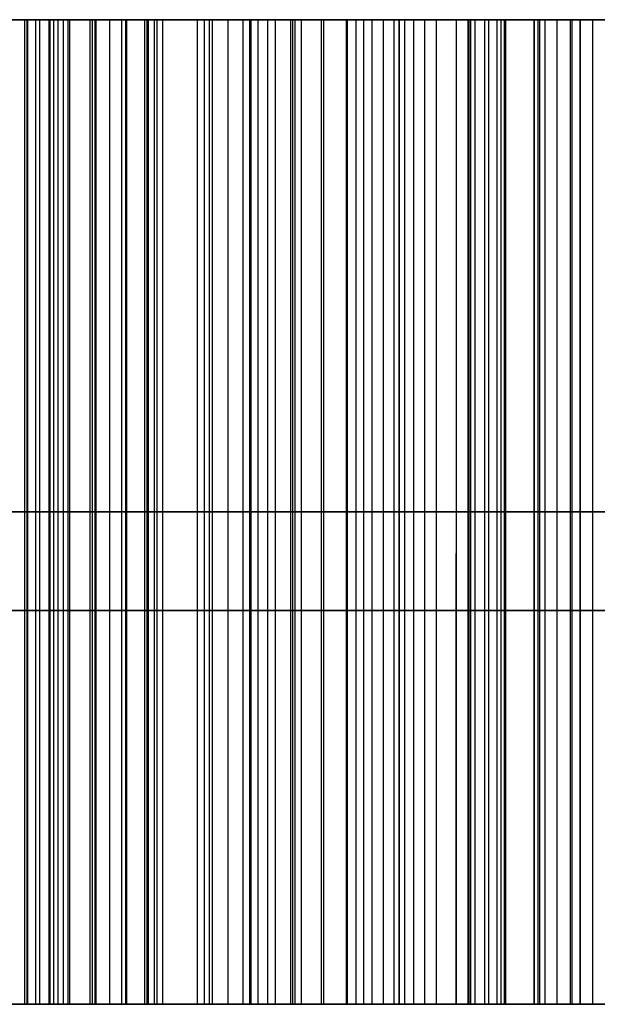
# Model space of a CAD drawing. Header units: millimetres. Extents: x 0 to 322, y -110 to 60.
# Tile 676 of 1056: x 288.422 to 288.568, y -92.15 to -91.9. Entities that reach past the tile are written whole.
import ezdxf

# ---------------------------------------------------------------- set-up
doc = ezdxf.new("R2010")
doc.units = ezdxf.units.MM
doc.layers.add('Layer 01', color=18, linetype='Continuous', true_color=0x000000)

msp = doc.modelspace()

# ---------------------------------------------------------------- linework, layer by layer
at = {"layer": 'Layer 01'}
for p, q in [((289.03994, -91.9, 26.3009), (288.3567, -91.9, 26.3009)), ((288.79453, -91.9, 9.34793), (288.38453, -91.9, 9.34793)), ((288.75611, -91.9, 8.92486), (288.42294, -91.9, 8.92486)), ((288.43016, -91.9, 27.69352), (288.43016, -92.15, 27.69352)), ((288.43016, -91.9, 28.94516), (288.43016, -92.15, 28.94516)), ((288.51664, -92.15, 10.72784), (288.51664, -91.9, 10.72784)), ((288.51664, -92.15, 10.87784), (288.51664, -91.9, 10.87784)), ((288.56387, -91.9, 28.31897), (288.56387, -92.15, 28.31897)), ((288.84164, -92.025, 10.72784), (288.19164, -92.025, 10.72784)), ((288.19164, -92.025, 10.87784), (288.84164, -92.025, 10.87784)), ((288.43016, -92.025, 27.66907), (288.85892, -92.025, 27.66907)), ((288.43016, -92.025, 27.66907), (288.43016, -92.025, 27.71797)), ((288.43016, -92.025, 28.92071), (288.43016, -92.025, 28.96961)), ((288.43016, -92.025, 28.96961), (288.85892, -92.025, 28.96961)), ((288.56387, -92.025, 27.92768), (288.56387, -92.025, 28.71027)), ((289.02497, -92.15, 10.84451), (288.00831, -92.15, 10.84451)), ((288.32045, -92.15, 9.16204), (288.59033, -92.15, 9.16204)), ((288.51664, -92.15, 10.87784), (288.51664, -92.15, 10.72784)), ((288.56387, -92.15, 28.31934), (289.33548, -92.15, 28.31934))]:
    msp.add_line(p, q, dxfattribs=at)
at = {"layer": 'Layer 01', "extrusion": (0, 1, 0)}
for centre, radius in [((-290.5, 18.5, -91.9), 11.15), ((-290.5, 18.5, -92.05), 2.25)]:
    msp.add_arc(centre, radius, 270, 90, dxfattribs=at)
at = {"layer": 'Layer 01', "extrusion": (0, -1, 0)}
msp.add_arc((290.5, 18.5, 91.9), 2.25, 90, 270, dxfattribs=at)
at = {"layer": 'Layer 01', "extrusion": (3.67184e-13, -1, 3.22783e-13)}
msp.add_open_spline([(288.17328, -91.9, 26.28189), (288.17375, -91.9, 26.25714), (288.17467, -91.9, 26.20902), (288.1811, -91.9, 26.13901), (288.19226, -91.9, 26.07345), (288.20773, -91.9, 26.01232), (288.22783, -91.9, 25.95572), (288.25226, -91.9, 25.90347), (288.28165, -91.9, 25.85593), (288.31493, -91.9, 25.81257), (288.35298, -91.9, 25.77445), (288.39483, -91.9, 25.7411), (288.44077, -91.9, 25.71306), (288.49067, -91.9, 25.69037), (288.54446, -91.9, 25.67262), (288.60213, -91.9, 25.65999), (288.66378, -91.9, 25.65235), (288.70615, -91.9, 25.65139), (288.72796, -91.9, 25.6509)], degree=3, knots=[-0.9590553, -0.9590553, -0.9590553, -0.9590553, -0.8846815, -0.8144754, -0.7480532, -0.6850444, -0.6252322, -0.5678276, -0.5120879, -0.4576192, -0.4039483, -0.3506667, -0.2971653, -0.2426592, -0.186324, -0.1272806, -0.0655204, 0, 0, 0, 0], dxfattribs=at)
at = {"layer": 'Layer 01', "extrusion": (-6.90988e-13, -1, 5.80171e-13)}
msp.add_open_spline([(288.735, -91.9, 26.9509), (288.71344, -91.9, 26.95033), (288.6714, -91.9, 26.94922), (288.61012, -91.9, 26.94114), (288.55257, -91.9, 26.9274), (288.49869, -91.9, 26.90798), (288.44843, -91.9, 26.88326), (288.40185, -91.9, 26.85269), (288.35907, -91.9, 26.81662), (288.32016, -91.9, 26.77525), (288.28537, -91.9, 26.72903), (288.25554, -91.9, 26.67793), (288.22983, -91.9, 26.62271), (288.20907, -91.9, 26.56301), (288.19295, -91.9, 26.49895), (288.18174, -91.9, 26.43047), (288.1745, -91.9, 26.35765), (288.17369, -91.9, 26.3076), (288.17328, -91.9, 26.28189)], degree=3, knots=[-0.9918785, -0.9918785, -0.9918785, -0.9918785, -0.927129, -0.8655615, -0.8065372, -0.74969, -0.6938157, -0.6386176, -0.5827122, -0.5260664, -0.4683186, -0.4092707, -0.3485891, -0.2855653, -0.2196475, -0.150353, -0.0772414, 0, 0, 0, 0], dxfattribs=at)
at = {"layer": 'Layer 01'}
for points in [[(288.19164, -91.9, 10.72784), (288.51664, -91.9, 10.72784), (288.84164, -91.9, 10.72784)], [(288.84164, -91.9, 10.87784), (288.51664, -91.9, 10.87784), (288.19164, -91.9, 10.87784)], [(288.42286, -92.15, 8.92265), (288.42286, -92.025, 8.92265), (288.42286, -91.9, 8.92265)], [(288.42346, -92.15, 8.90743), (288.42346, -92.025, 8.90743), (288.42346, -91.9, 8.90743)], [(288.42366, -92.15, 9.61676), (288.42366, -92.025, 9.61676), (288.42366, -91.9, 9.61676)], [(288.42366, -92.15, 8.93768), (288.42366, -92.025, 8.93768), (288.42366, -91.9, 8.93768)], [(288.42566, -92.15, 8.9519), (288.42566, -92.025, 8.9519), (288.42566, -91.9, 8.9519)], [(288.42566, -92.15, 8.89321), (288.42566, -92.025, 8.89321), (288.42566, -91.9, 8.89321)], [(288.42667, -92.15, 9.46873), (288.42667, -92.025, 9.46873), (288.42667, -91.9, 9.46873)], [(288.42667, -92.15, 9.22293), (288.42667, -92.025, 9.22293), (288.42667, -91.9, 9.22293)], [(288.42907, -92.15, 8.87978), (288.42907, -92.025, 8.87978), (288.42907, -91.9, 8.87978)], [(288.42927, -92.15, 8.96552), (288.42927, -92.025, 8.96552), (288.42927, -91.9, 8.96552)], [(288.43016, -91.9, 27.66907), (288.64454, -91.9, 27.66907), (288.85892, -91.9, 27.66907)], [(288.43016, -91.9, 27.71797), (288.43016, -91.9, 27.69352), (288.43016, -91.9, 27.66907)], [(288.43016, -91.9, 28.96961), (288.43016, -91.9, 28.94516), (288.43016, -91.9, 28.92071)], [(288.85892, -91.9, 28.96961), (288.64454, -91.9, 28.96961), (288.43016, -91.9, 28.96961)], [(288.43016, -91.9, 27.66907), (288.43016, -92.025, 27.66907), (288.43016, -92.15, 27.66907)], [(288.43016, -91.9, 27.71797), (288.43016, -92.025, 27.71797), (288.43016, -92.15, 27.71797)], [(288.43016, -91.9, 28.92071), (288.43016, -92.025, 28.92071), (288.43016, -92.15, 28.92071)], [(288.43016, -91.9, 28.96961), (288.43016, -92.025, 28.96961), (288.43016, -92.15, 28.96961)], [(288.43135, -92.15, 26.63918), (288.43135, -92.025, 26.63918), (288.43135, -91.9, 26.63918)], [(288.43265, -92.15, 25.96184), (288.43265, -92.025, 25.96184), (288.43265, -91.9, 25.96184)], [(288.43388, -92.15, 8.86716), (288.43388, -92.025, 8.86716), (288.43388, -91.9, 8.86716)], [(288.43428, -92.15, 8.97834), (288.43428, -92.025, 8.97834), (288.43428, -91.9, 8.97834)], [(288.43949, -92.15, 9.48215), (288.43949, -92.025, 9.48215), (288.43949, -91.9, 9.48215)], [(288.43949, -92.15, 9.21031), (288.43949, -92.025, 9.21031), (288.43949, -91.9, 9.21031)], [(288.44009, -92.15, 8.85535), (288.44009, -92.025, 8.85535), (288.44009, -91.9, 8.85535)], [(288.44069, -92.15, 8.99036), (288.44069, -92.025, 8.99036), (288.44069, -91.9, 8.99036)], [(288.44099, -92.15, 25.71418), (288.44099, -92.025, 25.71418), (288.44099, -91.9, 25.71418)], [(288.44449, -92.15, 8.7003), (288.44449, -92.025, 8.7003), (288.44449, -91.9, 8.7003)], [(288.4475, -92.15, 8.84453), (288.4475, -92.025, 8.84453), (288.4475, -91.9, 8.84453)], [(288.4485, -92.15, 9.00158), (288.4485, -92.025, 9.00158), (288.4485, -91.9, 9.00158)], [(288.4488, -92.15, 26.88215), (288.4488, -92.025, 26.88215), (288.4488, -91.9, 26.88215)], [(288.45331, -92.15, 9.62838), (288.45331, -92.025, 9.62838), (288.45331, -91.9, 9.62838)], [(288.45391, -92.15, 9.49417), (288.45391, -92.025, 9.49417), (288.45391, -91.9, 9.49417)], [(288.45391, -92.15, 9.1991), (288.45391, -92.025, 9.1991), (288.45391, -91.9, 9.1991)], [(288.45427, -92.15, 26.67304), (288.45427, -92.025, 26.67304), (288.45427, -91.9, 26.67304)], [(288.45583, -92.15, 25.92824), (288.45583, -92.025, 25.92824), (288.45583, -91.9, 25.92824)], [(288.45651, -92.15, 8.83451), (288.45651, -92.025, 8.83451), (288.45651, -91.9, 8.83451)], [(288.45792, -92.15, 9.012), (288.45792, -92.025, 9.012), (288.45792, -91.9, 9.012)], [(288.46673, -92.15, 8.8253), (288.46673, -92.025, 8.8253), (288.46673, -91.9, 8.8253)], [(288.46853, -92.15, 9.02181), (288.46853, -92.025, 9.02181), (288.46853, -91.9, 9.02181)], [(288.46974, -92.15, 9.50478), (288.46974, -92.025, 9.50478), (288.46974, -91.9, 9.50478)], [(288.46974, -92.15, 9.18928), (288.46974, -92.025, 9.18928), (288.46974, -91.9, 9.18928)], [(288.47054, -92.15, 8.69108), (288.47054, -92.025, 8.69108), (288.47054, -91.9, 8.69108)], [(288.4745, -92.15, 27.72357), (288.4745, -92.025, 27.72357), (288.4745, -91.9, 27.72357)], [(288.47835, -92.15, 8.81708), (288.47835, -92.025, 8.81708), (288.47835, -91.9, 8.81708)], [(288.48005, -92.15, 26.70298), (288.48005, -92.025, 26.70298), (288.48005, -91.9, 26.70298)], [(288.48035, -92.15, 9.03063), (288.48035, -92.025, 9.03063), (288.48035, -91.9, 9.03063)], [(288.48213, -92.15, 25.8983), (288.48213, -92.025, 25.8983), (288.48213, -91.9, 25.8983)], [(288.48456, -92.15, 9.6376), (288.48456, -92.025, 9.6376), (288.48456, -91.9, 9.6376)], [(288.48656, -92.15, 9.5136), (288.48656, -92.025, 9.5136), (288.48656, -91.9, 9.5136)], [(288.48656, -92.15, 9.18087), (288.48656, -92.025, 9.18087), (288.48656, -91.9, 9.18087)], [(288.49046, -92.15, 25.69153), (288.49046, -92.025, 25.69153), (288.49046, -91.9, 25.69153)], [(288.49097, -92.15, 8.80987), (288.49097, -92.025, 8.80987), (288.49097, -91.9, 8.80987)], [(288.49155, -92.15, 28.90999), (288.49155, -92.025, 28.90999), (288.49155, -91.9, 28.90999)], [(288.49317, -92.15, 9.03824), (288.49317, -92.025, 9.03824), (288.49317, -91.9, 9.03824)], [(288.49818, -92.15, 8.68407), (288.49818, -92.025, 8.68407), (288.49818, -91.9, 8.68407)], [(288.4988, -92.15, 26.90689), (288.4988, -92.025, 26.90689), (288.4988, -91.9, 26.90689)], [(288.50459, -92.15, 8.80386), (288.50459, -92.025, 8.80386), (288.50459, -91.9, 8.80386)], [(288.50479, -92.15, 9.52101), (288.50479, -92.025, 9.52101), (288.50479, -91.9, 9.52101)], [(288.50479, -92.15, 9.17406), (288.50479, -92.025, 9.17406), (288.50479, -91.9, 9.17406)], [(288.50699, -92.15, 9.04485), (288.50699, -92.025, 9.04485), (288.50699, -91.9, 9.04485)], [(288.50895, -92.15, 26.72903), (288.50895, -92.025, 26.72903), (288.50895, -91.9, 26.72903)], [(288.51104, -92.15, 25.87252), (288.51104, -92.025, 25.87252), (288.51104, -91.9, 25.87252)], [(288.51393, -92.15, 27.73775), (288.51393, -92.025, 27.73775), (288.51393, -91.9, 27.73775)], [(288.5179, -92.15, 28.89769), (288.5179, -92.025, 28.89769), (288.5179, -91.9, 28.89769)], [(288.51801, -92.15, 9.64401), (288.51801, -92.025, 9.64401), (288.51801, -91.9, 9.64401)], [(288.51941, -92.15, 8.79906), (288.51941, -92.025, 8.79906), (288.51941, -91.9, 8.79906)], [(288.52162, -92.15, 9.05006), (288.52162, -92.025, 9.05006), (288.52162, -91.9, 9.05006)], [(288.52442, -92.15, 9.52662), (288.52442, -92.025, 9.52662), (288.52442, -91.9, 9.52662)], [(288.52442, -92.15, 9.16885), (288.52442, -92.025, 9.16885), (288.52442, -91.9, 9.16885)], [(288.52743, -92.15, 8.67886), (288.52743, -92.025, 8.67886), (288.52743, -91.9, 8.67886)], [(288.53244, -91.9, 28.88561), (288.53244, -92.025, 28.88561), (288.53244, -92.15, 28.88561)], [(288.53544, -92.15, 8.79525), (288.53544, -92.025, 8.79525), (288.53544, -91.9, 8.79525)], [(288.53566, -91.9, 27.75536), (288.53566, -92.025, 27.75536), (288.53566, -92.15, 27.75536)], [(288.53616, -92.15, 28.88081), (288.53616, -92.025, 28.88081), (288.53616, -91.9, 28.88081)], [(288.53724, -92.15, 9.05426), (288.53724, -92.025, 9.05426), (288.53724, -91.9, 9.05426)], [(288.53964, -91.9, 28.87584), (288.53964, -92.025, 28.87584), (288.53964, -92.15, 28.87584)], [(288.54072, -92.15, 26.7509), (288.54072, -92.025, 26.7509), (288.54072, -91.9, 26.7509)], [(288.54281, -92.15, 25.85064), (288.54281, -92.025, 25.85064), (288.54281, -91.9, 25.85064)], [(288.54385, -92.15, 25.67382), (288.54385, -92.025, 25.67382), (288.54385, -91.9, 25.67382)], [(288.54469, -92.15, 27.77019), (288.54469, -92.025, 27.77019), (288.54469, -91.9, 27.77019)], [(288.54506, -92.15, 9.53063), (288.54506, -92.025, 9.53063), (288.54506, -91.9, 9.53063)], [(288.54506, -92.15, 9.16504), (288.54506, -92.025, 9.16504), (288.54506, -91.9, 9.16504)], [(288.55218, -92.15, 26.92616), (288.55218, -92.025, 26.92616), (288.55218, -91.9, 26.92616)], [(288.55219, -92.15, 28.84421), (288.55219, -92.025, 28.84421), (288.55219, -91.9, 28.84421)], [(288.55227, -92.15, 8.79245), (288.55227, -92.025, 8.79245), (288.55227, -91.9, 8.79245)], [(288.55327, -92.15, 9.64801), (288.55327, -92.025, 9.64801), (288.55327, -91.9, 9.64801)], [(288.55367, -92.15, 9.05707), (288.55367, -92.025, 9.05707), (288.55367, -91.9, 9.05707)], [(288.55501, -92.15, 27.80455), (288.55501, -92.025, 27.80455), (288.55501, -91.9, 27.80455)], [(288.55808, -92.15, 8.67586), (288.55808, -92.025, 8.67586), (288.55808, -91.9, 8.67586)], [(288.56146, -92.15, 27.85471), (288.56146, -92.025, 27.85471), (288.56146, -91.9, 27.85471)], [(288.56183, -92.15, 28.77822), (288.56183, -92.025, 28.77822), (288.56183, -91.9, 28.77822)], [(288.56387, -91.9, 28.71027), (288.56387, -91.9, 28.31897), (288.56387, -91.9, 27.92768)], [(288.56387, -91.9, 27.92768), (288.56387, -92.025, 27.92768), (288.56387, -92.15, 27.92768)], [(288.56387, -91.9, 28.71027), (288.56387, -92.025, 28.71027), (288.56387, -92.15, 28.71027)], [(288.56387, -92.15, 27.92768), (288.56387, -92.025, 27.92768), (288.56387, -91.9, 27.92768)], [(288.56709, -92.15, 9.53303), (288.56709, -92.025, 9.53303), (288.56709, -91.9, 9.53303)], [(288.56709, -92.15, 9.16284), (288.56709, -92.025, 9.16284), (288.56709, -91.9, 9.16284)], [(288.53244, -92.15, 28.88561), (288.53244, -92.09277, 28.88561), (288.53244, -92.03553, 28.88561)], [(288.84164, -92.15, 10.72784), (288.51664, -92.15, 10.72784), (288.19164, -92.15, 10.72784)], [(288.19164, -92.15, 10.87784), (288.51664, -92.15, 10.87784), (288.84164, -92.15, 10.87784)], [(288.43016, -92.15, 27.66907), (288.64454, -92.15, 27.66907), (288.85892, -92.15, 27.66907)], [(288.43016, -92.15, 27.71797), (288.43016, -92.15, 27.69352), (288.43016, -92.15, 27.66907)], [(288.43016, -92.15, 28.96961), (288.43016, -92.15, 28.94516), (288.43016, -92.15, 28.92071)], [(288.85892, -92.15, 28.96961), (288.64454, -92.15, 28.96961), (288.43016, -92.15, 28.96961)], [(288.56387, -92.15, 28.71027), (288.56387, -92.15, 28.31897), (288.56387, -92.15, 27.92768)]]:
    msp.add_open_spline(points, degree=2, dxfattribs=at)
at = {"layer": 'Layer 01', "extrusion": (2.7805e-13, -1, -3.03509e-13)}
msp.add_open_spline([(288.59053, -91.9, 9.64922), (288.57809, -91.9, 9.64904), (288.55383, -91.9, 9.6487), (288.51843, -91.9, 9.64442), (288.48489, -91.9, 9.63833), (288.45342, -91.9, 9.62882), (288.42364, -91.9, 9.61749), (288.3961, -91.9, 9.60276), (288.37018, -91.9, 9.58602), (288.34672, -91.9, 9.56632), (288.32539, -91.9, 9.54475), (288.30684, -91.9, 9.52117), (288.29113, -91.9, 9.49576), (288.27823, -91.9, 9.46864), (288.26844, -91.9, 9.43962), (288.2612, -91.9, 9.40899), (288.25696, -91.9, 9.3765), (288.25645, -91.9, 9.35429), (288.25619, -91.9, 9.34293)], degree=3, knots=[-0.5125987, -0.5125987, -0.5125987, -0.5125987, -0.475259, -0.4397178, -0.4056002, -0.3729669, -0.3410722, -0.3100186, -0.2792993, -0.2485224, -0.218159, -0.1882949, -0.1585613, -0.1285842, -0.098254, -0.0667167, -0.0341389, 0, 0, 0, 0], dxfattribs=at)
at = {"layer": 'Layer 01', "extrusion": (-1.06963e-13, 1, -1.35493e-13)}
msp.add_open_spline([(288.29466, -91.9, 8.90843), (288.29487, -91.9, 8.9), (288.29528, -91.9, 8.88339), (288.29917, -91.9, 8.85912), (288.30556, -91.9, 8.83604), (288.31475, -91.9, 8.81427), (288.3261, -91.9, 8.79351), (288.34033, -91.9, 8.77413), (288.35708, -91.9, 8.75609), (288.37609, -91.9, 8.73926), (288.39727, -91.9, 8.72415), (288.42012, -91.9, 8.71087), (288.44467, -91.9, 8.69984), (288.47069, -91.9, 8.69054), (288.49851, -91.9, 8.68369), (288.52773, -91.9, 8.6784), (288.55862, -91.9, 8.67541), (288.57971, -91.9, 8.67504), (288.59053, -91.9, 8.67486)], degree=3, knots=[-0.4232038, -0.4232038, -0.4232038, -0.4232038, -0.3978943, -0.3733191, -0.3495619, -0.3260868, -0.3024672, -0.2786288, -0.2540643, -0.2286207, -0.202451, -0.176021, -0.149353, -0.1216847, -0.0931195, -0.0633649, -0.0325195, 0, 0, 0, 0], dxfattribs=at)
at = {"layer": 'Layer 01', "extrusion": (-3.70349e-13, -1, 2.82815e-13)}
msp.add_open_spline([(288.35661, -91.9, 26.29517), (288.35692, -91.9, 26.3154), (288.35753, -91.9, 26.35462), (288.36184, -91.9, 26.41162), (288.36962, -91.9, 26.46467), (288.38029, -91.9, 26.51393), (288.39364, -91.9, 26.55954), (288.41056, -91.9, 26.6012), (288.43042, -91.9, 26.63914), (288.45338, -91.9, 26.67314), (288.4793, -91.9, 26.70342), (288.50834, -91.9, 26.72963), (288.54044, -91.9, 26.75167), (288.57536, -91.9, 26.76972), (288.6131, -91.9, 26.78389), (288.65378, -91.9, 26.79362), (288.69731, -91.9, 26.79975), (288.72734, -91.9, 26.80051), (288.74281, -91.9, 26.8009)], degree=3, knots=[-1, -1, -1, -1, -0.916241, -0.837662, -0.763564, -0.694416, -0.629155, -0.567093, -0.50858, -0.452166, -0.397635, -0.343946, -0.290717, -0.236872, -0.181605, -0.124255, -0.064031, 0, 0, 0, 0], dxfattribs=at)
at = {"layer": 'Layer 01', "extrusion": (-3.7691e-13, -1, -2.94498e-13)}
msp.add_open_spline([(288.74281, -91.9, 25.8009), (288.7276, -91.9, 25.8013), (288.698, -91.9, 25.80207), (288.65507, -91.9, 25.80815), (288.6149, -91.9, 25.81802), (288.57732, -91.9, 25.83181), (288.54252, -91.9, 25.84988), (288.51049, -91.9, 25.8719), (288.4813, -91.9, 25.89801), (288.45498, -91.9, 25.928), (288.43187, -91.9, 25.96189), (288.4113, -91.9, 25.999), (288.39459, -91.9, 26.04001), (288.38041, -91.9, 26.08428), (288.36999, -91.9, 26.1322), (288.36215, -91.9, 26.18341), (288.35745, -91.9, 26.23814), (288.3569, -91.9, 26.27581), (288.35661, -91.9, 26.29517)], degree=3, knots=[-1, -1, -1, -1, -0.935982, -0.875464, -0.817854, -0.762123, -0.707369, -0.65324, -0.598887, -0.542955, -0.485683, -0.426478, -0.364719, -0.299536, -0.231004, -0.158544, -0.081522, 0, 0, 0, 0], dxfattribs=at)
at = {"layer": 'Layer 01', "extrusion": (9.96457e-13, 1, 1.06408e-12)}
msp.add_open_spline([(288.59033, -91.9, 9.16204), (288.58258, -91.9, 9.1622), (288.56745, -91.9, 9.16253), (288.54539, -91.9, 9.16467), (288.52459, -91.9, 9.16857), (288.50496, -91.9, 9.17365), (288.48661, -91.9, 9.18045), (288.46966, -91.9, 9.18903), (288.45382, -91.9, 9.19876), (288.43931, -91.9, 9.20997), (288.42653, -91.9, 9.22265), (288.41518, -91.9, 9.23636), (288.4055, -91.9, 9.25115), (288.39787, -91.9, 9.26724), (288.39188, -91.9, 9.28431), (288.38745, -91.9, 9.30241), (288.38478, -91.9, 9.32161), (288.38453, -91.9, 9.33477), (288.3844, -91.9, 9.34152)], degree=3, knots=[-0.3092911, -0.3092911, -0.3092911, -0.3092911, -0.2860027, -0.2638218, -0.2428069, -0.2224637, -0.2029723, -0.184129, -0.1654767, -0.1471753, -0.1291564, -0.1114816, -0.093784, -0.0761948, -0.0581091, -0.0395196, -0.0202808, 0, 0, 0, 0], dxfattribs=at)
at = {"layer": 'Layer 01', "extrusion": (3.14727e-12, -1, -3.4441e-12)}
msp.add_open_spline([(288.3844, -91.9, 9.34152), (288.38453, -91.9, 9.34874), (288.38478, -91.9, 9.36283), (288.38745, -91.9, 9.38343), (288.39185, -91.9, 9.40287), (288.39783, -91.9, 9.42114), (288.40548, -91.9, 9.43829), (288.41524, -91.9, 9.45408), (288.42637, -91.9, 9.46896), (288.4393, -91.9, 9.48246), (288.4538, -91.9, 9.49447), (288.46953, -91.9, 9.50509), (288.48665, -91.9, 9.51395), (288.50489, -91.9, 9.52147), (288.52456, -91.9, 9.52693), (288.54539, -91.9, 9.53098), (288.56743, -91.9, 9.53339), (288.58258, -91.9, 9.53368), (288.59033, -91.9, 9.53383)], degree=3, knots=[-0.3193764, -0.3193764, -0.3193764, -0.3193764, -0.297692, -0.2770607, -0.2571039, -0.2378786, -0.2193801, -0.2008327, -0.1822127, -0.163622, -0.144817, -0.1257293, -0.106703, -0.0869928, -0.0665428, -0.0454904, -0.0232886, 0, 0, 0, 0], dxfattribs=at)
at = {"layer": 'Layer 01', "extrusion": (0, -1, 0)}
for points, knots in [([(288.42286, -91.9, 8.92265), (288.42304, -91.9, 8.92767), (288.4234, -91.9, 8.93747), (288.42535, -91.9, 8.95187), (288.429, -91.9, 8.9655), (288.43401, -91.9, 8.97842), (288.44048, -91.9, 8.99051), (288.44832, -91.9, 9.00189), (288.4579, -91.9, 9.01221), (288.46843, -91.9, 9.02208), (288.48025, -91.9, 9.03089), (288.4932, -91.9, 9.03847), (288.50694, -91.9, 9.04516), (288.52178, -91.9, 9.05027), (288.53733, -91.9, 9.0546), (288.55394, -91.9, 9.05724), (288.57139, -91.9, 9.05917), (288.58338, -91.9, 9.05937), (288.58953, -91.9, 9.05947)], [-1, -1, -1, -1, -0.937921, -0.878658, -0.820517, -0.763726, -0.707521, -0.651116, -0.593181, -0.533521, -0.472687, -0.411167, -0.347949, -0.283898, -0.217132, -0.148375, -0.076082, 0, 0, 0, 0]), ([(288.43016, -91.9, 28.92071), (288.45088, -91.9, 28.91932), (288.47181, -91.9, 28.91653), (288.50074, -91.9, 28.90694), (288.50978, -91.9, 28.90298), (288.52443, -91.9, 28.89344), (288.52993, -91.9, 28.8888), (288.53244, -91.9, 28.88561)], [-0.1109609, -0.1109609, -0.1109609, -0.1109609, -0.0506434, -0.0506434, -0.0225622, -0.0225622, 0, 0, 0, 0]), ([(288.72796, -92.025, 25.6509), (288.70615, -92.025, 25.65139), (288.66378, -92.025, 25.65235), (288.60213, -92.025, 25.65999), (288.54446, -92.025, 25.67262), (288.49067, -92.025, 25.69037), (288.44077, -92.025, 25.71306), (288.39483, -92.025, 25.7411), (288.35298, -92.025, 25.77445), (288.31493, -92.025, 25.81257), (288.28165, -92.025, 25.85593), (288.25226, -92.025, 25.90347), (288.22783, -92.025, 25.95572), (288.20773, -92.025, 26.01232), (288.19226, -92.025, 26.07345), (288.1811, -92.025, 26.13901), (288.17467, -92.025, 26.20902), (288.17375, -92.025, 26.25714), (288.17328, -92.025, 26.28189)], [0, 0, 0, 0, 0.068318, 0.132715, 0.194279, 0.253019, 0.309852, 0.365638, 0.421194, 0.477156, 0.53395, 0.59207, 0.651925, 0.714291, 0.77999, 0.849248, 0.922451, 1, 1, 1, 1]), ([(288.17328, -92.025, 26.28189), (288.17369, -92.025, 26.3076), (288.1745, -92.025, 26.35765), (288.18174, -92.025, 26.43047), (288.19295, -92.025, 26.49895), (288.20907, -92.025, 26.56301), (288.22983, -92.025, 26.62271), (288.25554, -92.025, 26.67793), (288.28537, -92.025, 26.72903), (288.32016, -92.025, 26.77525), (288.35907, -92.025, 26.81662), (288.40185, -92.025, 26.85269), (288.44843, -92.025, 26.88326), (288.49869, -92.025, 26.90798), (288.55257, -92.025, 26.9274), (288.61012, -92.025, 26.94114), (288.6714, -92.025, 26.94922), (288.71344, -92.025, 26.95033), (288.735, -92.025, 26.9509)], [0, 0, 0, 0, 0.077874, 0.151584, 0.221446, 0.287903, 0.351443, 0.412622, 0.472153, 0.530374, 0.587483, 0.643847, 0.699497, 0.755828, 0.813141, 0.872649, 0.93472, 1, 1, 1, 1]), ([(288.25619, -92.025, 9.34293), (288.25645, -92.025, 9.35429), (288.25696, -92.025, 9.3765), (288.2612, -92.025, 9.40899), (288.26844, -92.025, 9.43962), (288.27823, -92.025, 9.46864), (288.29113, -92.025, 9.49576), (288.30684, -92.025, 9.52117), (288.32539, -92.025, 9.54475), (288.34672, -92.025, 9.56632), (288.37018, -92.025, 9.58602), (288.3961, -92.025, 9.60276), (288.42364, -92.025, 9.61749), (288.45342, -92.025, 9.62882), (288.48489, -92.025, 9.63833), (288.51843, -92.025, 9.64442), (288.55383, -92.025, 9.6487), (288.57809, -92.025, 9.64904), (288.59053, -92.025, 9.64922)], [0, 0, 0, 0, 0.0666, 0.130154, 0.191678, 0.250848, 0.309328, 0.367334, 0.425594, 0.484828, 0.544869, 0.604798, 0.665379, 0.7276, 0.791263, 0.857821, 0.927156, 1, 1, 1, 1]), ([(288.74281, -92.025, 26.8009), (288.72734, -92.025, 26.80051), (288.69731, -92.025, 26.79975), (288.65378, -92.025, 26.79362), (288.6131, -92.025, 26.78389), (288.57536, -92.025, 26.76972), (288.54044, -92.025, 26.75167), (288.50834, -92.025, 26.72963), (288.4793, -92.025, 26.70342), (288.45338, -92.025, 26.67314), (288.43042, -92.025, 26.63914), (288.41056, -92.025, 26.6012), (288.39364, -92.025, 26.55954), (288.38029, -92.025, 26.51393), (288.36962, -92.025, 26.46467), (288.36184, -92.025, 26.41162), (288.35753, -92.025, 26.35462), (288.35692, -92.025, 26.3154), (288.35661, -92.025, 26.29517)], [0, 0, 0, 0, 0.064031, 0.124255, 0.181605, 0.236872, 0.290717, 0.343946, 0.397635, 0.452166, 0.50858, 0.567093, 0.629155, 0.694416, 0.763564, 0.837662, 0.916241, 1, 1, 1, 1]), ([(288.35661, -92.025, 26.29517), (288.3569, -92.025, 26.27581), (288.35745, -92.025, 26.23814), (288.36215, -92.025, 26.18341), (288.36999, -92.025, 26.1322), (288.38041, -92.025, 26.08428), (288.39459, -92.025, 26.04001), (288.4113, -92.025, 25.999), (288.43187, -92.025, 25.96189), (288.45498, -92.025, 25.928), (288.4813, -92.025, 25.89801), (288.51049, -92.025, 25.8719), (288.54252, -92.025, 25.84988), (288.57732, -92.025, 25.83181), (288.6149, -92.025, 25.81802), (288.65507, -92.025, 25.80815), (288.698, -92.025, 25.80207), (288.7276, -92.025, 25.8013), (288.74281, -92.025, 25.8009)], [0, 0, 0, 0, 0.081522, 0.158544, 0.231004, 0.299536, 0.364719, 0.426478, 0.485683, 0.542955, 0.598887, 0.65324, 0.707369, 0.762123, 0.817854, 0.875464, 0.935982, 1, 1, 1, 1]), ([(288.59033, -92.025, 9.53383), (288.58258, -92.025, 9.53368), (288.56743, -92.025, 9.53339), (288.54539, -92.025, 9.53098), (288.52456, -92.025, 9.52693), (288.50489, -92.025, 9.52147), (288.48665, -92.025, 9.51395), (288.46953, -92.025, 9.50509), (288.4538, -92.025, 9.49447), (288.4393, -92.025, 9.48246), (288.42637, -92.025, 9.46896), (288.41524, -92.025, 9.45408), (288.40548, -92.025, 9.43829), (288.39783, -92.025, 9.42114), (288.39185, -92.025, 9.40287), (288.38745, -92.025, 9.38343), (288.38478, -92.025, 9.36283), (288.38453, -92.025, 9.34874), (288.3844, -92.025, 9.34152)], [0, 0, 0, 0, 0.072919, 0.142435, 0.208352, 0.272383, 0.334098, 0.393671, 0.453437, 0.512317, 0.570526, 0.628828, 0.686901, 0.744822, 0.805018, 0.867505, 0.932104, 1, 1, 1, 1]), ([(288.58953, -92.025, 9.05947), (288.58338, -92.025, 9.05937), (288.57139, -92.025, 9.05917), (288.55394, -92.025, 9.05724), (288.53733, -92.025, 9.0546), (288.52178, -92.025, 9.05027), (288.50694, -92.025, 9.04516), (288.4932, -92.025, 9.03847), (288.48025, -92.025, 9.03089), (288.46843, -92.025, 9.02208), (288.4579, -92.025, 9.01221), (288.44832, -92.025, 9.00189), (288.44048, -92.025, 8.99051), (288.43401, -92.025, 8.97842), (288.429, -92.025, 8.9655), (288.42535, -92.025, 8.95187), (288.4234, -92.025, 8.93747), (288.42304, -92.025, 8.92767), (288.42286, -92.025, 8.92265)], [0, 0, 0, 0, 0.076082, 0.148375, 0.217132, 0.283898, 0.347949, 0.411167, 0.472687, 0.533521, 0.593181, 0.651116, 0.707521, 0.763726, 0.820517, 0.878658, 0.937921, 1, 1, 1, 1]), ([(288.43016, -92.025, 28.92071), (288.45088, -92.025, 28.91932), (288.47181, -92.025, 28.91653), (288.50074, -92.025, 28.90694), (288.50978, -92.025, 28.90298), (288.52443, -92.025, 28.89344), (288.52993, -92.025, 28.8888), (288.53244, -92.025, 28.88561)], [0, 0, 0, 0, 0.5134715, 0.5134715, 0.752521, 0.752521, 0.9445893, 0.9445893, 0.9445893, 0.9445893]), ([(288.43016, -92.15, 28.92071), (288.45088, -92.15, 28.91932), (288.47181, -92.15, 28.91653), (288.50074, -92.15, 28.90694), (288.50978, -92.15, 28.90298), (288.52443, -92.15, 28.89344), (288.52993, -92.15, 28.8888), (288.53244, -92.15, 28.88561)], [-0.1109609, -0.1109609, -0.1109609, -0.1109609, -0.0506434, -0.0506434, -0.0225622, -0.0225622, 0, 0, 0, 0])]:
    msp.add_open_spline(points, degree=3, knots=knots, dxfattribs=at)
at = {"layer": 'Layer 01', "extrusion": (-7.17882e-13, 1, -9.03598e-13)}
msp.add_open_spline([(288.58953, -91.9, 8.79024), (288.58311, -91.9, 8.79037), (288.57067, -91.9, 8.79062), (288.55258, -91.9, 8.79216), (288.5356, -91.9, 8.79504), (288.51965, -91.9, 8.79877), (288.50471, -91.9, 8.80353), (288.49095, -91.9, 8.80958), (288.47833, -91.9, 8.81686), (288.46665, -91.9, 8.82495), (288.45645, -91.9, 8.83431), (288.44731, -91.9, 8.84423), (288.43984, -91.9, 8.85529), (288.43361, -91.9, 8.8671), (288.42876, -91.9, 8.87981), (288.42546, -91.9, 8.89335), (288.42306, -91.9, 8.90768), (288.42293, -91.9, 8.91757), (288.42286, -91.9, 8.92265)], degree=3, knots=[-1, -1, -1, -1, -0.920094, -0.844923, -0.774075, -0.705668, -0.640947, -0.579113, -0.518747, -0.459655, -0.402516, -0.346552, -0.292093, -0.236645, -0.180558, -0.123051, -0.063277, 0, 0, 0, 0], dxfattribs=at)
at = {"layer": 'Layer 01', "extrusion": (5.58424e-13, 1, -3.09663e-12)}
msp.add_open_spline([(288.53566, -91.9, 27.75536), (288.52965, -91.9, 27.74823), (288.52204, -91.9, 27.74234), (288.50178, -91.9, 27.73089), (288.48817, -91.9, 27.72654), (288.45996, -91.9, 27.72042), (288.44505, -91.9, 27.71879), (288.43016, -91.9, 27.71797)], degree=3, knots=[-0.1152805, -0.1152805, -0.1152805, -0.1152805, -0.0870894, -0.0870894, -0.0448769, -0.0448769, 0, 0, 0, 0], dxfattribs=at)
at = {"layer": 'Layer 01', "extrusion": (-4.82173e-11, 1, -3.55315e-11)}
msp.add_open_spline([(288.53244, -91.9, 28.88561), (288.53498, -91.9, 28.88246), (288.53743, -91.9, 28.87923), (288.53964, -91.9, 28.87584)], degree=3, dxfattribs=at)
at = {"layer": 'Layer 01', "extrusion": (-1.82223e-12, 1, 6.28159e-13)}
msp.add_open_spline([(288.56387, -91.9, 27.92768), (288.56387, -91.9, 27.90334), (288.56331, -91.9, 27.87897), (288.56018, -91.9, 27.8379), (288.55831, -91.9, 27.82107), (288.55266, -91.9, 27.79282), (288.54963, -91.9, 27.78108), (288.5423, -91.9, 27.76493), (288.5394, -91.9, 27.75978), (288.53566, -91.9, 27.75536)], degree=3, knots=[0, 0, 0, 0, 0.0731177, 0.0731177, 0.1237962, 0.1237962, 0.1597952, 0.1597952, 0.177208, 0.177208, 0.177208, 0.177208], dxfattribs=at)
at = {"layer": 'Layer 01', "extrusion": (2.73617e-12, 1, 4.00363e-13)}
msp.add_open_spline([(288.53964, -91.9, 28.87584), (288.54562, -91.9, 28.8662), (288.54933, -91.9, 28.85519), (288.5578, -91.9, 28.82271), (288.56026, -91.9, 28.80041), (288.56344, -91.9, 28.75563), (288.56393, -91.9, 28.73293), (288.56387, -91.9, 28.71027)], degree=3, knots=[-0.1692201, -0.1692201, -0.1692201, -0.1692201, -0.1350372, -0.1350372, -0.0681134, -0.0681134, 0, 0, 0, 0], dxfattribs=at)
at = {"layer": 'Layer 01', "extrusion": (0, 1, 0)}
for points, knots in [([(288.59053, -92.025, 8.67486), (288.57971, -92.025, 8.67504), (288.55862, -92.025, 8.67541), (288.52773, -92.025, 8.6784), (288.49851, -92.025, 8.68369), (288.47069, -92.025, 8.69054), (288.44467, -92.025, 8.69984), (288.42012, -92.025, 8.71087), (288.39727, -92.025, 8.72415), (288.37609, -92.025, 8.73926), (288.35708, -92.025, 8.75609), (288.34033, -92.025, 8.77413), (288.3261, -92.025, 8.79351), (288.31475, -92.025, 8.81427), (288.30556, -92.025, 8.83604), (288.29917, -92.025, 8.85912), (288.29528, -92.025, 8.88339), (288.29487, -92.025, 8.9), (288.29466, -92.025, 8.90843)], [0, 0, 0, 0, 0.076841, 0.149727, 0.220035, 0.287532, 0.35291, 0.415925, 0.478377, 0.540214, 0.600335, 0.65838, 0.714708, 0.770519, 0.825989, 0.882126, 0.940195, 1, 1, 1, 1]), ([(288.3844, -92.025, 9.34152), (288.38453, -92.025, 9.33477), (288.38478, -92.025, 9.32161), (288.38745, -92.025, 9.30241), (288.39188, -92.025, 9.28431), (288.39787, -92.025, 9.26724), (288.4055, -92.025, 9.25115), (288.41518, -92.025, 9.23636), (288.42653, -92.025, 9.22265), (288.43931, -92.025, 9.20997), (288.45382, -92.025, 9.19876), (288.46966, -92.025, 9.18903), (288.48661, -92.025, 9.18045), (288.50496, -92.025, 9.17365), (288.52459, -92.025, 9.16857), (288.54539, -92.025, 9.16467), (288.56745, -92.025, 9.16253), (288.58258, -92.025, 9.1622), (288.59033, -92.025, 9.16204)], [0, 0, 0, 0, 0.065572, 0.127775, 0.187878, 0.246353, 0.303223, 0.360442, 0.417589, 0.475847, 0.535019, 0.595326, 0.65625, 0.71927, 0.785043, 0.852989, 0.924704, 1, 1, 1, 1]), ([(288.42286, -92.025, 8.92265), (288.42293, -92.025, 8.91757), (288.42306, -92.025, 8.90768), (288.42546, -92.025, 8.89335), (288.42876, -92.025, 8.87981), (288.43361, -92.025, 8.8671), (288.43984, -92.025, 8.85529), (288.44731, -92.025, 8.84423), (288.45645, -92.025, 8.83431), (288.46665, -92.025, 8.82495), (288.47833, -92.025, 8.81686), (288.49095, -92.025, 8.80958), (288.50471, -92.025, 8.80353), (288.51965, -92.025, 8.79877), (288.5356, -92.025, 8.79504), (288.55258, -92.025, 8.79216), (288.57067, -92.025, 8.79062), (288.58311, -92.025, 8.79037), (288.58953, -92.025, 8.79024)], [0, 0, 0, 0, 0.063277, 0.123051, 0.180558, 0.236645, 0.292093, 0.346552, 0.402516, 0.459655, 0.518747, 0.579113, 0.640947, 0.705668, 0.774075, 0.844923, 0.920094, 1, 1, 1, 1]), ([(288.53566, -92.025, 27.75536), (288.52965, -92.025, 27.74823), (288.52204, -92.025, 27.74234), (288.50178, -92.025, 27.73089), (288.48817, -92.025, 27.72654), (288.45996, -92.025, 27.72042), (288.44505, -92.025, 27.71879), (288.43016, -92.025, 27.71797)], [0, 0, 0, 0, 0.244544, 0.244544, 0.610716, 0.610716, 1, 1, 1, 1]), ([(288.53964, -92.025, 28.87584), (288.54562, -92.025, 28.8662), (288.54933, -92.025, 28.85519), (288.5578, -92.025, 28.82271), (288.56026, -92.025, 28.80041), (288.56344, -92.025, 28.75563), (288.56393, -92.025, 28.73293), (288.56387, -92.025, 28.71027)], [0, 0, 0, 0, 0.202002, 0.202002, 0.597487, 0.597487, 1, 1, 1, 1])]:
    msp.add_open_spline(points, degree=3, knots=knots, dxfattribs=at)
msp.add_open_spline([(288.53244, -92.025, 28.88561), (288.53498, -92.025, 28.88246), (288.53743, -92.025, 28.87923), (288.53964, -92.025, 28.87584)], degree=3, dxfattribs=at)
at = {"layer": 'Layer 01', "extrusion": (7.38975e-13, 1, -3.85e-14)}
msp.add_open_spline([(288.56387, -92.025, 27.92768), (288.56387, -92.025, 27.92768), (288.56387, -92.025, 27.92768), (288.56387, -92.025, 27.92768), (288.56387, -92.025, 27.90334), (288.56331, -92.025, 27.87897), (288.56018, -92.025, 27.8379), (288.55831, -92.025, 27.82107), (288.55266, -92.025, 27.79282), (288.54963, -92.025, 27.78108), (288.5423, -92.025, 27.76493), (288.5394, -92.025, 27.75978), (288.53566, -92.025, 27.75536)], degree=3, knots=[0, 0, 0, 0, 0, 0, 0, 0.41261, 0.41261, 0.698593, 0.698593, 0.901738, 0.901738, 1, 1, 1, 1], dxfattribs=at)
at = {"layer": 'Layer 01', "extrusion": (2.62274e-13, -1, 2.30559e-13)}
msp.add_open_spline([(288.72796, -92.15, 25.6509), (288.70615, -92.15, 25.65139), (288.66378, -92.15, 25.65235), (288.60213, -92.15, 25.65999), (288.54446, -92.15, 25.67262), (288.49067, -92.15, 25.69037), (288.44077, -92.15, 25.71306), (288.39483, -92.15, 25.7411), (288.35298, -92.15, 25.77445), (288.31493, -92.15, 25.81257), (288.28165, -92.15, 25.85593), (288.25226, -92.15, 25.90347), (288.22783, -92.15, 25.95572), (288.20773, -92.15, 26.01232), (288.19226, -92.15, 26.07345), (288.1811, -92.15, 26.13901), (288.17467, -92.15, 26.20902), (288.17375, -92.15, 26.25714), (288.17328, -92.15, 26.28189)], degree=3, knots=[0, 0, 0, 0, 0.068318, 0.132715, 0.194279, 0.253019, 0.309852, 0.365638, 0.421194, 0.477156, 0.53395, 0.59207, 0.651925, 0.714291, 0.77999, 0.849248, 0.922451, 1, 1, 1, 1], dxfattribs=at)
at = {"layer": 'Layer 01', "extrusion": (2.12612e-13, -1, -1.78514e-13)}
msp.add_open_spline([(288.17328, -92.15, 26.28189), (288.17369, -92.15, 26.3076), (288.1745, -92.15, 26.35765), (288.18174, -92.15, 26.43047), (288.19295, -92.15, 26.49895), (288.20907, -92.15, 26.56301), (288.22983, -92.15, 26.62271), (288.25554, -92.15, 26.67793), (288.28537, -92.15, 26.72903), (288.32016, -92.15, 26.77525), (288.35907, -92.15, 26.81662), (288.40185, -92.15, 26.85269), (288.44843, -92.15, 26.88326), (288.49869, -92.15, 26.90798), (288.55257, -92.15, 26.9274), (288.61012, -92.15, 26.94114), (288.6714, -92.15, 26.94922), (288.71344, -92.15, 26.95033), (288.735, -92.15, 26.9509)], degree=3, knots=[0, 0, 0, 0, 0.077874, 0.151584, 0.221446, 0.287903, 0.351443, 0.412622, 0.472153, 0.530374, 0.587483, 0.643847, 0.699497, 0.755828, 0.813141, 0.872649, 0.93472, 1, 1, 1, 1], dxfattribs=at)
at = {"layer": 'Layer 01', "extrusion": (-1.76098e-12, -1, 1.92222e-12)}
msp.add_open_spline([(288.25619, -92.15, 9.34293), (288.25645, -92.15, 9.35429), (288.25696, -92.15, 9.3765), (288.2612, -92.15, 9.40899), (288.26844, -92.15, 9.43962), (288.27823, -92.15, 9.46864), (288.29113, -92.15, 9.49576), (288.30684, -92.15, 9.52117), (288.32539, -92.15, 9.54475), (288.34672, -92.15, 9.56632), (288.37018, -92.15, 9.58602), (288.3961, -92.15, 9.60276), (288.42364, -92.15, 9.61749), (288.45342, -92.15, 9.62882), (288.48489, -92.15, 9.63833), (288.51843, -92.15, 9.64442), (288.55383, -92.15, 9.6487), (288.57809, -92.15, 9.64904), (288.59053, -92.15, 9.64922)], degree=3, knots=[0, 0, 0, 0, 0.0666, 0.130154, 0.191678, 0.250848, 0.309328, 0.367334, 0.425594, 0.484828, 0.544869, 0.604798, 0.665379, 0.7276, 0.791263, 0.857821, 0.927156, 1, 1, 1, 1], dxfattribs=at)
at = {"layer": 'Layer 01', "extrusion": (3.02446e-12, 1, 3.892e-12)}
msp.add_open_spline([(288.59053, -92.15, 8.67486), (288.57971, -92.15, 8.67504), (288.55862, -92.15, 8.67541), (288.52773, -92.15, 8.6784), (288.49851, -92.15, 8.68369), (288.47069, -92.15, 8.69054), (288.44467, -92.15, 8.69984), (288.42012, -92.15, 8.71087), (288.39727, -92.15, 8.72415), (288.37609, -92.15, 8.73926), (288.35708, -92.15, 8.75609), (288.34033, -92.15, 8.77413), (288.3261, -92.15, 8.79351), (288.31475, -92.15, 8.81427), (288.30556, -92.15, 8.83604), (288.29917, -92.15, 8.85912), (288.29528, -92.15, 8.88339), (288.29487, -92.15, 8.9), (288.29466, -92.15, 8.90843)], degree=3, knots=[0, 0, 0, 0, 0.076841, 0.149727, 0.220035, 0.287532, 0.35291, 0.415925, 0.478377, 0.540214, 0.600335, 0.65838, 0.714708, 0.770519, 0.825989, 0.882126, 0.940195, 1, 1, 1, 1], dxfattribs=at)
at = {"layer": 'Layer 01', "extrusion": (-2.22209e-13, -1, 1.69689e-13)}
msp.add_open_spline([(288.35661, -92.15, 26.29517), (288.35692, -92.15, 26.3154), (288.35753, -92.15, 26.35462), (288.36184, -92.15, 26.41162), (288.36962, -92.15, 26.46467), (288.38029, -92.15, 26.51393), (288.39364, -92.15, 26.55954), (288.41056, -92.15, 26.6012), (288.43042, -92.15, 26.63914), (288.45338, -92.15, 26.67314), (288.4793, -92.15, 26.70342), (288.50834, -92.15, 26.72963), (288.54044, -92.15, 26.75167), (288.57536, -92.15, 26.76972), (288.6131, -92.15, 26.78389), (288.65378, -92.15, 26.79362), (288.69731, -92.15, 26.79975), (288.72734, -92.15, 26.80051), (288.74281, -92.15, 26.8009)], degree=3, knots=[0, 0, 0, 0, 0.0607935, 0.1178271, 0.1716087, 0.2217974, 0.2691651, 0.3142103, 0.3566799, 0.3976261, 0.4372053, 0.4761738, 0.5148084, 0.5538894, 0.594003, 0.6356289, 0.6793403, 0.7258149, 0.7258149, 0.7258149, 0.7258149], dxfattribs=at)
at = {"layer": 'Layer 01', "extrusion": (4.52292e-12, -1, 3.53398e-12)}
msp.add_open_spline([(288.74281, -92.15, 25.8009), (288.7276, -92.15, 25.8013), (288.698, -92.15, 25.80207), (288.65507, -92.15, 25.80815), (288.6149, -92.15, 25.81802), (288.57732, -92.15, 25.83181), (288.54252, -92.15, 25.84988), (288.51049, -92.15, 25.8719), (288.4813, -92.15, 25.89801), (288.45498, -92.15, 25.928), (288.43187, -92.15, 25.96189), (288.4113, -92.15, 25.999), (288.39459, -92.15, 26.04001), (288.38041, -92.15, 26.08428), (288.36999, -92.15, 26.1322), (288.36215, -92.15, 26.18341), (288.35745, -92.15, 26.23814), (288.3569, -92.15, 26.27581), (288.35661, -92.15, 26.29517)], degree=3, knots=[-1, -1, -1, -1, -0.935982, -0.875464, -0.817854, -0.762123, -0.707369, -0.65324, -0.598887, -0.542955, -0.485683, -0.426478, -0.364719, -0.299536, -0.231004, -0.158544, -0.081522, 0, 0, 0, 0], dxfattribs=at)
at = {"layer": 'Layer 01', "extrusion": (-7.39939e-13, -1, 7.92351e-13)}
msp.add_open_spline([(288.3844, -92.15, 9.34152), (288.38453, -92.15, 9.34874), (288.38478, -92.15, 9.36283), (288.38745, -92.15, 9.38343), (288.39185, -92.15, 9.40287), (288.39783, -92.15, 9.42114), (288.40548, -92.15, 9.43829), (288.41524, -92.15, 9.45408), (288.42637, -92.15, 9.46896), (288.4393, -92.15, 9.48246), (288.4538, -92.15, 9.49447), (288.46953, -92.15, 9.50509), (288.48665, -92.15, 9.51395), (288.50489, -92.15, 9.52147), (288.52456, -92.15, 9.52693), (288.54539, -92.15, 9.53098), (288.56743, -92.15, 9.53339), (288.58258, -92.15, 9.53368), (288.59033, -92.15, 9.53383)], degree=3, knots=[-1, -1, -1, -1, -0.932104, -0.867505, -0.805018, -0.744822, -0.686901, -0.628828, -0.570526, -0.512317, -0.453437, -0.393671, -0.334098, -0.272383, -0.208352, -0.142435, -0.072919, 0, 0, 0, 0], dxfattribs=at)
at = {"layer": 'Layer 01', "extrusion": (2.95995e-13, 1, 3.39601e-13)}
msp.add_open_spline([(288.59033, -92.15, 9.16204), (288.58258, -92.15, 9.1622), (288.56745, -92.15, 9.16253), (288.54539, -92.15, 9.16467), (288.52459, -92.15, 9.16857), (288.50496, -92.15, 9.17365), (288.48661, -92.15, 9.18045), (288.46966, -92.15, 9.18903), (288.45382, -92.15, 9.19876), (288.43931, -92.15, 9.20997), (288.42653, -92.15, 9.22265), (288.41518, -92.15, 9.23636), (288.4055, -92.15, 9.25115), (288.39787, -92.15, 9.26724), (288.39188, -92.15, 9.28431), (288.38745, -92.15, 9.30241), (288.38478, -92.15, 9.32161), (288.38453, -92.15, 9.33477), (288.3844, -92.15, 9.34152)], degree=3, knots=[-1, -1, -1, -1, -0.924704, -0.852989, -0.785043, -0.71927, -0.65625, -0.595326, -0.535019, -0.475847, -0.417589, -0.360442, -0.303223, -0.246353, -0.187878, -0.127775, -0.065572, 0, 0, 0, 0], dxfattribs=at)
at = {"layer": 'Layer 01', "extrusion": (-1.31664e-12, -1, 1.60387e-12)}
msp.add_open_spline([(288.42286, -92.15, 8.92265), (288.42304, -92.15, 8.92767), (288.4234, -92.15, 8.93747), (288.42535, -92.15, 8.95187), (288.429, -92.15, 8.9655), (288.43401, -92.15, 8.97842), (288.44048, -92.15, 8.99051), (288.44832, -92.15, 9.00189), (288.4579, -92.15, 9.01221), (288.46843, -92.15, 9.02208), (288.48025, -92.15, 9.03089), (288.4932, -92.15, 9.03847), (288.50694, -92.15, 9.04516), (288.52178, -92.15, 9.05027), (288.53733, -92.15, 9.0546), (288.55394, -92.15, 9.05724), (288.57139, -92.15, 9.05917), (288.58338, -92.15, 9.05937), (288.58953, -92.15, 9.05947)], degree=3, knots=[-1, -1, -1, -1, -0.937921, -0.878658, -0.820517, -0.763726, -0.707521, -0.651116, -0.593181, -0.533521, -0.472687, -0.411167, -0.347949, -0.283898, -0.217132, -0.148375, -0.076082, 0, 0, 0, 0], dxfattribs=at)
at = {"layer": 'Layer 01', "extrusion": (7.17882e-13, 1, 9.03598e-13)}
msp.add_open_spline([(288.58953, -92.15, 8.79024), (288.58311, -92.15, 8.79037), (288.57067, -92.15, 8.79062), (288.55258, -92.15, 8.79216), (288.5356, -92.15, 8.79504), (288.51965, -92.15, 8.79877), (288.50471, -92.15, 8.80353), (288.49095, -92.15, 8.80958), (288.47833, -92.15, 8.81686), (288.46665, -92.15, 8.82495), (288.45645, -92.15, 8.83431), (288.44731, -92.15, 8.84423), (288.43984, -92.15, 8.85529), (288.43361, -92.15, 8.8671), (288.42876, -92.15, 8.87981), (288.42546, -92.15, 8.89335), (288.42306, -92.15, 8.90768), (288.42293, -92.15, 8.91757), (288.42286, -92.15, 8.92265)], degree=3, knots=[-1, -1, -1, -1, -0.920094, -0.844923, -0.774075, -0.705668, -0.640947, -0.579113, -0.518747, -0.459655, -0.402516, -0.346552, -0.292093, -0.236645, -0.180558, -0.123051, -0.063277, 0, 0, 0, 0], dxfattribs=at)
at = {"layer": 'Layer 01', "extrusion": (-8.08202e-13, 1, 2.28092e-12)}
msp.add_open_spline([(288.53566, -92.15, 27.75536), (288.52965, -92.15, 27.74823), (288.52204, -92.15, 27.74234), (288.50178, -92.15, 27.73089), (288.48817, -92.15, 27.72654), (288.45996, -92.15, 27.72042), (288.44505, -92.15, 27.71879), (288.43016, -92.15, 27.71797)], degree=3, knots=[0, 0, 0, 0, 0.244544, 0.244544, 0.610716, 0.610716, 1, 1, 1, 1], dxfattribs=at)
at = {"layer": 'Layer 01', "extrusion": (6.49713e-11, 1, 4.64242e-11)}
msp.add_open_spline([(288.53244, -92.15, 28.88561), (288.53498, -92.15, 28.88246), (288.53743, -92.15, 28.87923), (288.53964, -92.15, 28.87584)], degree=3, dxfattribs=at)
at = {"layer": 'Layer 01', "extrusion": (-1.19453e-12, 1, 1.9554e-13)}
msp.add_open_spline([(288.56387, -92.15, 27.92768), (288.56387, -92.15, 27.90334), (288.56331, -92.15, 27.87897), (288.56018, -92.15, 27.8379), (288.55831, -92.15, 27.82107), (288.55266, -92.15, 27.79282), (288.54963, -92.15, 27.78108), (288.5423, -92.15, 27.76493), (288.5394, -92.15, 27.75978), (288.53566, -92.15, 27.75536)], degree=3, knots=[-0.177208, -0.177208, -0.177208, -0.177208, -0.1040903, -0.1040903, -0.0534118, -0.0534118, -0.0174128, -0.0174128, 0, 0, 0, 0], dxfattribs=at)
at = {"layer": 'Layer 01', "extrusion": (3.17511e-12, 1, 5.50421e-13)}
msp.add_open_spline([(288.53964, -92.15, 28.87584), (288.54562, -92.15, 28.8662), (288.54933, -92.15, 28.85519), (288.5578, -92.15, 28.82271), (288.56026, -92.15, 28.80041), (288.56344, -92.15, 28.75563), (288.56393, -92.15, 28.73293), (288.56387, -92.15, 28.71027)], degree=3, knots=[0, 0, 0, 0, 0.202002, 0.202002, 0.597487, 0.597487, 1, 1, 1, 1], dxfattribs=at)

doc.saveas('drawing.dxf')
